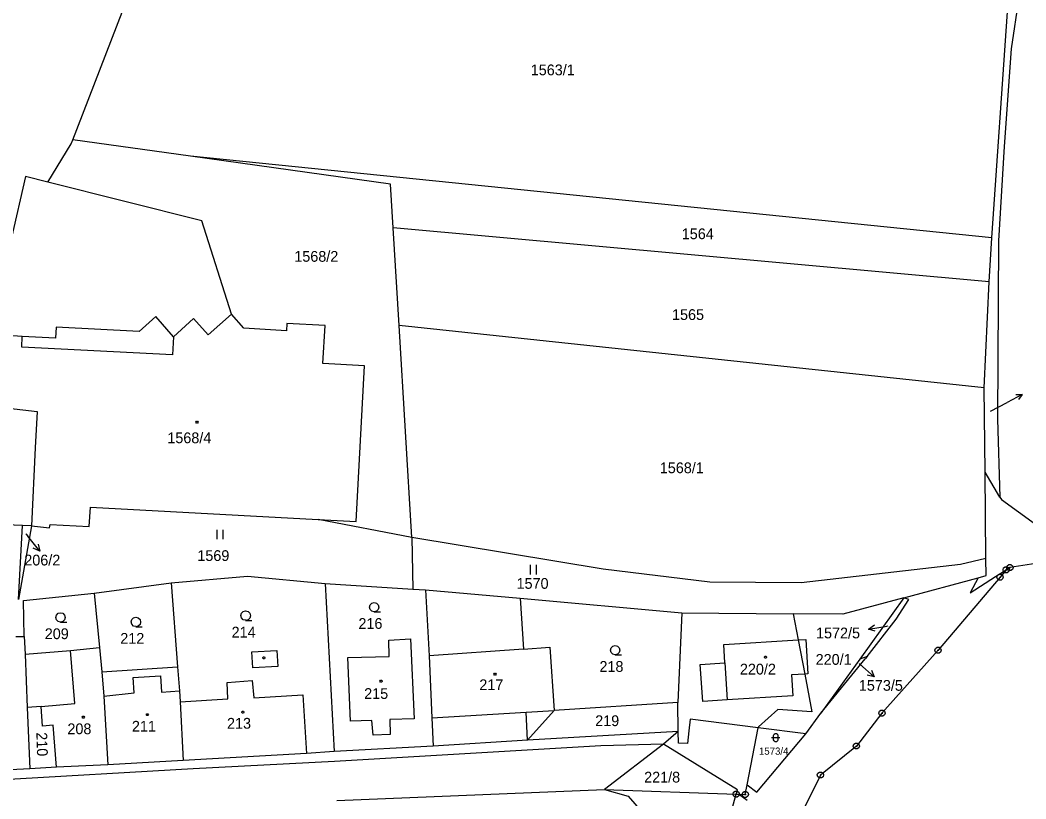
# Model space of a CAD drawing. Extents: x -609861 to -605046, y -1120287 to -1116307.
# Drawn here: x -606836.4 to -606677.5, y -1119096.9 to -1118973.8 of the extents above; entities that cross this region are included whole.
import ezdxf

# ---------------------------------------------------------------- set-up
doc = ezdxf.new("R2010")
doc.units = 0
for name, color, linetype in [('Vrstva 1', 7, 'Continuous'), ('Vrstva 2', 7, 'Continuous'), ('Vrstva 3', 7, 'Continuous'), ('Vrstva 4', 7, 'Continuous'), ('Vrstva 5', 7, 'Continuous'), ('Vrstva 7', 7, 'Continuous'), ('Vrstva 8', 7, 'Continuous')]:
    doc.layers.add(name, color=color, linetype=linetype)

msp = doc.modelspace()

# ---------------------------------------------------------------- linework, layer by layer
at = {"layer": 'Vrstva 1'}
for p, q in [((-606828.11, -1118992.69), (-606818.17, -1118966.97)), ((-606678.25, -1118967.63), (-606679.84, -1118978.35)), ((-606682.89, -1119008.19), (-606680.41, -1118972.51)), ((-606679.84, -1118978.35), (-606680.95, -1118993.79)), ((-606828.37, -1118993.37), (-606828.11, -1118992.69)), ((-606809.54, -1118995.29), (-606828.11, -1118992.69)), ((-606832.05, -1118999.39), (-606828.37, -1118993.37)), ((-606680.95, -1118993.79), (-606681.83, -1119008.67)), ((-606682.89, -1119008.19), (-606809.54, -1118995.29)), ((-606777.91, -1118999.72), (-606809.54, -1118995.29)), ((-606777.49, -1119006.64), (-606777.91, -1118999.72)), ((-606683.34, -1119015.16), (-606777.49, -1119006.64)), ((-606776.57, -1119022.03), (-606777.49, -1119006.64)), ((-606683.34, -1119015.16), (-606682.89, -1119008.19)), ((-606681.83, -1119008.67), (-606682.01, -1119036.83)), ((-606684.11, -1119031.91), (-606683.34, -1119015.16)), ((-606684.11, -1119031.91), (-606776.57, -1119022.03)), ((-606774.57, -1119055.55), (-606776.57, -1119022.03)), ((-606683.98, -1119045.23), (-606684.11, -1119031.91)), ((-606833.76, -1119035.65), (-606834.05, -1119041.36)), ((-606682.01, -1119036.83), (-606681.63, -1119049.16)), ((-606834.05, -1119041.36), (-606834.66, -1119053.7)), ((-606681.63, -1119049.16), (-606683.98, -1119045.23)), ((-606683.85, -1119058.85), (-606683.98, -1119045.23)), ((-606681.63, -1119049.16), (-606681.39, -1119049.55)), ((-606681.39, -1119049.55), (-606675.99, -1119053.47)), ((-606836.04, -1119053.68), (-606845.66, -1119053.25)), ((-606836.69, -1119065.36), (-606836.04, -1119053.68)), ((-606834.66, -1119053.7), (-606836.04, -1119053.68)), ((-606774.57, -1119055.55), (-606789.33, -1119052.69)), ((-606834.66, -1119053.7), (-606836.69, -1119065.36)), ((-606744.29, -1119060.54), (-606774.57, -1119055.55)), ((-606774.57, -1119055.55), (-606774.38, -1119063.7)), ((-606687.85, -1119059.84), (-606713.04, -1119062.72)), ((-606683.85, -1119058.85), (-606687.85, -1119059.84)), ((-606683.81, -1119061.56), (-606683.85, -1119058.85)), ((-606670.65, -1119058.86), (-606680.06, -1119060.31)), ((-606727.45, -1119062.63), (-606744.29, -1119060.54)), ((-606685.08, -1119061.9), (-606683.81, -1119061.56)), ((-606682.33, -1119061.7), (-606680.63, -1119060.66)), ((-606680.63, -1119060.66), (-606681.6, -1119061.82)), ((-606680.06, -1119060.31), (-606680.63, -1119060.66)), ((-606824.74, -1119064.35), (-606812.58, -1119062.73)), ((-606812.58, -1119062.73), (-606800.5, -1119061.65)), ((-606812.58, -1119062.73), (-606811.56, -1119075.99)), ((-606800.5, -1119061.65), (-606788.26, -1119062.84)), ((-606788.26, -1119062.84), (-606786.8, -1119089.37)), ((-606788.26, -1119062.84), (-606774.38, -1119063.7)), ((-606713.04, -1119062.72), (-606727.45, -1119062.63)), ((-606696.79, -1119065.08), (-606685.08, -1119061.9)), ((-606681.6, -1119061.82), (-606691.4, -1119073.37)), ((-606686.34, -1119064.31), (-606682.33, -1119061.7)), ((-606685.08, -1119061.9), (-606686.34, -1119064.31)), ((-606835.92, -1119065.51), (-606824.74, -1119064.35)), ((-606824.74, -1119064.35), (-606823.9, -1119072.94)), ((-606774.38, -1119063.7), (-606772.38, -1119063.83)), ((-606772.38, -1119063.83), (-606771.79, -1119074.27)), ((-606772.38, -1119063.83), (-606757.44, -1119065.16)), ((-606835.81, -1119071.17), (-606835.92, -1119065.51)), ((-606757.44, -1119065.16), (-606756.9, -1119073.2)), ((-606757.44, -1119065.16), (-606731.86, -1119067.44)), ((-606696.79, -1119065.08), (-606706.44, -1119067.69)), ((-606696.79, -1119065.08), (-606703.77, -1119074.77)), ((-606698.03, -1119068.48), (-606696.01, -1119065.36)), ((-606696.01, -1119065.36), (-606696.79, -1119065.08)), ((-606731.86, -1119067.44), (-606732.54, -1119081.64)), ((-606731.86, -1119067.44), (-606714.29, -1119067.6)), ((-606706.44, -1119067.69), (-606714.29, -1119067.6)), ((-606702.61, -1119074.36), (-606698.03, -1119068.48)), ((-606837.11, -1119071.19), (-606835.81, -1119071.17)), ((-606835.81, -1119071.17), (-606835.66, -1119074.01)), ((-606778.2, -1119071.76), (-606774.75, -1119071.55)), ((-606778.15, -1119074.33), (-606778.2, -1119071.76)), ((-606774.75, -1119071.55), (-606774.18, -1119084.18)), ((-606725.24, -1119072.47), (-606713.5, -1119071.74)), ((-606725.11, -1119075.38), (-606725.24, -1119072.47)), ((-606713.5, -1119071.74), (-606712.32, -1119071.67)), ((-606712.32, -1119071.67), (-606711.98, -1119077.11)), ((-606835.66, -1119074.01), (-606828.46, -1119073.39)), ((-606835.66, -1119074.01), (-606835.3, -1119082.41)), ((-606828.46, -1119073.39), (-606823.9, -1119072.94)), ((-606823.9, -1119072.94), (-606823.54, -1119076.78)), ((-606784.66, -1119074.49), (-606778.15, -1119074.33)), ((-606771.79, -1119074.27), (-606771.38, -1119084.05)), ((-606756.9, -1119073.2), (-606752.73, -1119072.9)), ((-606752.73, -1119072.9), (-606752.08, -1119082.88)), ((-606691.4, -1119073.37), (-606700.27, -1119083.31)), ((-606784.22, -1119084.59), (-606784.66, -1119074.49)), ((-606729, -1119075.62), (-606725.11, -1119075.38)), ((-606728.57, -1119081.46), (-606729, -1119075.62)), ((-606709.92, -1119083.3), (-606702.9, -1119074.73)), ((-606703.77, -1119074.77), (-606709.92, -1119083.3)), ((-606702.61, -1119074.36), (-606703.77, -1119074.77)), ((-606702.61, -1119074.36), (-606702.9, -1119074.73)), ((-606823.54, -1119076.78), (-606811.56, -1119075.99)), ((-606823.54, -1119076.78), (-606823.19, -1119080.61)), ((-606811.56, -1119075.99), (-606811.27, -1119079.78)), ((-606712.47, -1119077.14), (-606714.57, -1119077.27)), ((-606714.57, -1119077.27), (-606714.37, -1119080.57)), ((-606711.98, -1119077.11), (-606712.47, -1119077.14)), ((-606803.73, -1119078.44), (-606799.77, -1119078.17)), ((-606803.62, -1119081.05), (-606803.73, -1119078.44)), ((-606799.77, -1119078.17), (-606799.5, -1119080.9)), ((-606823.19, -1119080.61), (-606822.59, -1119091.45)), ((-606811.27, -1119079.78), (-606811.15, -1119081.51)), ((-606799.5, -1119080.9), (-606791.76, -1119080.42)), ((-606791.76, -1119080.42), (-606791.21, -1119089.66)), ((-606714.37, -1119080.57), (-606724.74, -1119081.22)), ((-606833.13, -1119082.23), (-606835.3, -1119082.41)), ((-606832.89, -1119085.39), (-606833.13, -1119082.23)), ((-606811.15, -1119081.51), (-606803.62, -1119081.05)), ((-606811.15, -1119081.51), (-606810.67, -1119090.8)), ((-606732.54, -1119081.64), (-606752.08, -1119082.88)), ((-606732.45, -1119086.2), (-606732.54, -1119081.64)), ((-606724.74, -1119081.22), (-606728.57, -1119081.46)), ((-606835.3, -1119082.41), (-606834.88, -1119092.08)), ((-606752.08, -1119082.88), (-606756.25, -1119087.6)), ((-606712.29, -1119086.59), (-606709.92, -1119083.3)), ((-606700.27, -1119083.31), (-606704.31, -1119088.51)), ((-606831.2, -1119085.23), (-606832.89, -1119085.39)), ((-606830.7, -1119091.84), (-606831.2, -1119085.23)), ((-606780.86, -1119084.46), (-606784.22, -1119084.59)), ((-606780.67, -1119086.76), (-606780.86, -1119084.46)), ((-606774.18, -1119084.18), (-606778.02, -1119084.33)), ((-606778.02, -1119084.33), (-606777.95, -1119086.69)), ((-606771.38, -1119084.05), (-606771.15, -1119088.5)), ((-606730.55, -1119084.26), (-606730.76, -1119086.1)), ((-606719.8, -1119085.63), (-606730.55, -1119084.26)), ((-606777.95, -1119086.69), (-606780.67, -1119086.76)), ((-606732.45, -1119086.2), (-606756.25, -1119087.6)), ((-606732.45, -1119086.2), (-606734.8, -1119088.22)), ((-606732.42, -1119088.04), (-606732.45, -1119086.2)), ((-606730.76, -1119086.1), (-606730.98, -1119088.11)), ((-606721.57, -1119094.66), (-606719.8, -1119085.63)), ((-606720.03, -1119095.77), (-606712.29, -1119086.59)), ((-606712.29, -1119086.59), (-606719.8, -1119085.63)), ((-606771.15, -1119088.5), (-606786.8, -1119089.37)), ((-606756.25, -1119087.6), (-606771.15, -1119088.5)), ((-606734.8, -1119088.22), (-606744.11, -1119095.36)), ((-606730.98, -1119088.11), (-606732.42, -1119088.04)), ((-606704.31, -1119088.51), (-606709.98, -1119093.09)), ((-606791.21, -1119089.66), (-606810.67, -1119090.8)), ((-606786.8, -1119089.37), (-606791.21, -1119089.66)), ((-606822.59, -1119091.45), (-606830.7, -1119091.84)), ((-606810.67, -1119090.8), (-606822.59, -1119091.45)), ((-606834.88, -1119092.08), (-606847.73, -1119092.84)), ((-606830.7, -1119091.84), (-606834.88, -1119092.08)), ((-606709.98, -1119093.09), (-606712.97, -1119099.15)), ((-606721.86, -1119096.15), (-606721.57, -1119094.66)), ((-606721.57, -1119094.66), (-606720.03, -1119095.77)), ((-606744.11, -1119095.36), (-606723.29, -1119096.1)), ((-606725.64, -1119104.34), (-606723.29, -1119096.1)), ((-606723.29, -1119096.1), (-606722.91, -1119096.11)), ((-606722.91, -1119096.11), (-606721.86, -1119096.15))]:
    msp.add_line(p, q, dxfattribs=at)
for points in [[(-606832.05, -1118999.39), (-606835.56, -1118998.51), (-606837.85, -1119008.42), (-606839.6, -1119006.64)], [(-606803.06, -1119020.24), (-606807.75, -1119005.49), (-606832.05, -1118999.39)], [(-606803.06, -1119020.24), (-606806.71, -1119023.53), (-606809.05, -1119020.96), (-606812.22, -1119023.82)], [(-606789.33, -1119052.69), (-606783.35, -1119053.01), (-606782.04, -1119028.41), (-606788.59, -1119028.06), (-606788.26, -1119022.06), (-606794.28, -1119021.75), (-606794.34, -1119022.88), (-606801.07, -1119022.47), (-606803.06, -1119020.24)], [(-606812.22, -1119023.82), (-606814.99, -1119020.64), (-606817.65, -1119023.02), (-606830.74, -1119022.29), (-606830.84, -1119024.05), (-606836.09, -1119023.79)], [(-606836.09, -1119023.79), (-606840.68, -1119023.5), (-606842.22, -1119024.76), (-606842.22, -1119024.94)], [(-606844.16, -1119034.44), (-606840.59, -1119034.86), (-606833.76, -1119035.65)], [(-606831.71, -1119053.49), (-606825.54, -1119053.81), (-606825.32, -1119050.77), (-606789.33, -1119052.69)], [(-606834.66, -1119053.7), (-606831.77, -1119054.05), (-606831.71, -1119053.49)]]:
    msp.add_lwpolyline(points, dxfattribs=at)
at = {"layer": 'Vrstva 3'}
for p, q in [((-606805.33, -1119054.34), (-606805.33, -1119055.84)), ((-606804.33, -1119055.84), (-606804.33, -1119054.34)), ((-606755.87, -1119059.89), (-606755.87, -1119061.39)), ((-606754.87, -1119061.39), (-606754.87, -1119059.89))]:
    msp.add_line(p, q, dxfattribs=at)
for points in [[(-606780.5, -1119067.29), (-606780.88, -1119067.19), (-606781.15, -1119066.92), (-606781.25, -1119066.55), (-606781.15, -1119066.18), (-606780.88, -1119065.91), (-606780.51, -1119065.81), (-606780.14, -1119065.91), (-606779.87, -1119066.18), (-606779.77, -1119066.56), (-606779.87, -1119066.94), (-606780.14, -1119067.21), (-606780.52, -1119067.31), (-606779.52, -1119067.31)], [(-606830.05, -1119068.91), (-606830.43, -1119068.81), (-606830.7, -1119068.54), (-606830.8, -1119068.17), (-606830.7, -1119067.8), (-606830.43, -1119067.53), (-606830.06, -1119067.43), (-606829.69, -1119067.53), (-606829.42, -1119067.8), (-606829.32, -1119068.18), (-606829.42, -1119068.56), (-606829.69, -1119068.83), (-606830.07, -1119068.93), (-606829.07, -1119068.93)], [(-606800.79, -1119068.64), (-606801.17, -1119068.54), (-606801.44, -1119068.27), (-606801.54, -1119067.9), (-606801.44, -1119067.53), (-606801.17, -1119067.26), (-606800.8, -1119067.16), (-606800.43, -1119067.26), (-606800.16, -1119067.53), (-606800.06, -1119067.91), (-606800.16, -1119068.29), (-606800.43, -1119068.56), (-606800.81, -1119068.66), (-606799.81, -1119068.66)], [(-606818.12, -1119069.64), (-606818.5, -1119069.54), (-606818.77, -1119069.27), (-606818.87, -1119068.9), (-606818.77, -1119068.53), (-606818.5, -1119068.26), (-606818.13, -1119068.16), (-606817.76, -1119068.26), (-606817.49, -1119068.53), (-606817.39, -1119068.91), (-606817.49, -1119069.29), (-606817.76, -1119069.56), (-606818.14, -1119069.66), (-606817.14, -1119069.66)], [(-606742.41, -1119074.08), (-606742.79, -1119073.98), (-606743.06, -1119073.71), (-606743.16, -1119073.34), (-606743.06, -1119072.97), (-606742.79, -1119072.7), (-606742.42, -1119072.6), (-606742.05, -1119072.7), (-606741.78, -1119072.97), (-606741.68, -1119073.35), (-606741.78, -1119073.73), (-606742.05, -1119074), (-606742.43, -1119074.1), (-606741.43, -1119074.1)], [(-606717.72, -1119087.17), (-606716.869, -1119087.17), (-606716.38, -1119087.17)]]:
    msp.add_lwpolyline(points, dxfattribs=at)
msp.add_lwpolyline([(-606717.385, -1119086.835), (-606717.318, -1119086.641), (-606717.15, -1119086.52), (-606716.943, -1119086.52), (-606716.775, -1119086.641), (-606716.708, -1119086.835), (-606716.708, -1119087.505), (-606716.775, -1119087.699), (-606716.943, -1119087.82), (-606717.15, -1119087.82), (-606717.318, -1119087.699), (-606717.385, -1119087.505)], close=True, dxfattribs=at)
at = {"layer": 'Vrstva 4'}
for p, q in [((-606714.29, -1119067.6), (-606713.5, -1119071.74)), ((-606713.5, -1119071.74), (-606712.47, -1119077.14)), ((-606827.81, -1119081.8), (-606828.46, -1119073.39)), ((-606799.82, -1119073.64), (-606795.85, -1119073.43)), ((-606799.68, -1119076.15), (-606799.82, -1119073.64)), ((-606795.85, -1119073.43), (-606795.7, -1119075.93)), ((-606756.9, -1119073.2), (-606771.79, -1119074.27)), ((-606795.7, -1119075.93), (-606799.68, -1119076.15)), ((-606725.11, -1119075.38), (-606724.74, -1119081.22)), ((-606818.58, -1119077.68), (-606814.27, -1119077.42)), ((-606814.27, -1119077.42), (-606814.1, -1119079.99)), ((-606712.47, -1119077.14), (-606711.33, -1119083.09)), ((-606818.43, -1119080.11), (-606818.58, -1119077.68)), ((-606823.19, -1119080.61), (-606818.43, -1119080.11)), ((-606814.1, -1119079.99), (-606811.27, -1119079.78)), ((-606833.13, -1119082.23), (-606827.81, -1119081.8)), ((-606771.38, -1119084.05), (-606756.49, -1119083.15)), ((-606756.49, -1119083.15), (-606752.08, -1119082.88)), ((-606756.25, -1119087.6), (-606756.49, -1119083.15)), ((-606716.72, -1119082.72), (-606719.76, -1119085.45)), ((-606711.33, -1119083.09), (-606716.72, -1119082.72)), ((-606719.76, -1119085.45), (-606719.8, -1119085.63)), ((-606744.7, -1119088.48), (-606786.75, -1119090.96)), ((-606734.8, -1119088.22), (-606744.7, -1119088.48)), ((-606723.11, -1119095.45), (-606734.8, -1119088.22)), ((-606786.75, -1119090.96), (-606809.11, -1119092.09)), ((-606809.11, -1119092.09), (-606883.38, -1119096.48)), ((-606786.39, -1119097.1), (-606744.11, -1119095.36)), ((-606744.11, -1119095.36), (-606740.39, -1119096.4)), ((-606740.39, -1119096.4), (-606736.04, -1119101.37)), ((-606723.29, -1119096.1), (-606723.11, -1119095.45)), ((-606721.54, -1119097.13), (-606722.91, -1119096.11))]:
    msp.add_line(p, q, dxfattribs=at)
msp.add_lwpolyline([(-606812.22, -1119023.82), (-606812.34, -1119026.71), (-606836.17, -1119025.48), (-606836.09, -1119023.79)], dxfattribs=at)
at = {"layer": 'Vrstva 5'}
for points in [[(-606808.41, -1119037.17), (-606808.32, -1119037.32), (-606808.41, -1119037.47), (-606808.59, -1119037.47), (-606808.68, -1119037.32), (-606808.59, -1119037.17)], [(-606718.58, -1119074.32), (-606718.49, -1119074.47), (-606718.58, -1119074.62), (-606718.76, -1119074.62), (-606718.85, -1119074.47), (-606718.76, -1119074.32)], [(-606797.84, -1119074.4), (-606797.75, -1119074.55), (-606797.84, -1119074.7), (-606798.02, -1119074.7), (-606798.11, -1119074.55), (-606798.02, -1119074.4)], [(-606761.31, -1119077.01), (-606761.22, -1119077.16), (-606761.31, -1119077.31), (-606761.49, -1119077.31), (-606761.58, -1119077.16), (-606761.49, -1119077.01)], [(-606779.31, -1119078.12), (-606779.22, -1119078.27), (-606779.31, -1119078.42), (-606779.49, -1119078.42), (-606779.58, -1119078.27), (-606779.49, -1119078.12)], [(-606826.36, -1119083.8), (-606826.27, -1119083.95), (-606826.36, -1119084.1), (-606826.54, -1119084.1), (-606826.63, -1119083.95), (-606826.54, -1119083.8)], [(-606816.25, -1119083.4), (-606816.16, -1119083.55), (-606816.25, -1119083.7), (-606816.43, -1119083.7), (-606816.52, -1119083.55), (-606816.43, -1119083.4)], [(-606801.16, -1119083.01), (-606801.07, -1119083.16), (-606801.16, -1119083.31), (-606801.34, -1119083.31), (-606801.43, -1119083.16), (-606801.34, -1119083.01)]]:
    msp.add_lwpolyline(points, close=True, dxfattribs=at)
at = {"layer": 'Vrstva 7'}
for p, q in [((-606678.1, -1119032.945), (-606680.49, -1119034.2)), ((-606683.11, -1119035.58), (-606680.49, -1119034.2)), ((-606835.53, -1119054.99), (-606835.23, -1119055.36)), ((-606833.336, -1119057.686), (-606835.23, -1119055.36)), ((-606702.389, -1119070.011), (-606699.42, -1119069.58)), ((-606699.41, -1119069.58), (-606699.42, -1119069.58)), ((-606703.85, -1119075.5), (-606703.76, -1119075.58)), ((-606701.517, -1119077.573), (-606703.76, -1119075.58))]:
    msp.add_line(p, q, dxfattribs=at)
for points in [[(-606679.106, -1119032.965), (-606678.1, -1119032.945), (-606678.687, -1119033.761)], [(-606833.579, -1119056.595), (-606833.336, -1119057.686), (-606834.355, -1119057.227)], [(-606701.327, -1119070.362), (-606702.389, -1119070.011), (-606701.471, -1119069.373)], [(-606701.933, -1119076.535), (-606701.517, -1119077.573), (-606702.597, -1119077.282)]]:
    msp.add_lwpolyline(points, dxfattribs=at)
at = {"layer": 'Vrstva 8'}
for p, q in [((-606680.75, -1119060.66), (-606680.51, -1119060.66)), ((-606680.18, -1119060.31), (-606679.94, -1119060.31)), ((-606681.72, -1119061.82), (-606681.48, -1119061.82)), ((-606691.52, -1119073.37), (-606691.28, -1119073.37)), ((-606700.39, -1119083.31), (-606700.15, -1119083.31)), ((-606704.43, -1119088.51), (-606704.19, -1119088.51)), ((-606710.1, -1119093.09), (-606709.86, -1119093.09)), ((-606723.41, -1119096.1), (-606723.17, -1119096.1)), ((-606721.98, -1119096.15), (-606721.74, -1119096.15))]:
    msp.add_line(p, q, dxfattribs=at)
for points in [[(-606679.91, -1119059.83), (-606679.66, -1119060.01), (-606679.56, -1119060.3), (-606679.66, -1119060.59), (-606679.91, -1119060.77), (-606680.22, -1119060.77), (-606680.47, -1119060.59), (-606680.57, -1119060.3), (-606680.47, -1119060.01), (-606680.22, -1119059.83)], [(-606681.45, -1119061.34), (-606681.2, -1119061.52), (-606681.1, -1119061.81), (-606681.2, -1119062.1), (-606681.45, -1119062.28), (-606681.76, -1119062.28), (-606682.01, -1119062.1), (-606682.11, -1119061.81), (-606682.01, -1119061.52), (-606681.76, -1119061.34)], [(-606680.48, -1119060.18), (-606680.23, -1119060.36), (-606680.13, -1119060.65), (-606680.23, -1119060.94), (-606680.48, -1119061.12), (-606680.79, -1119061.12), (-606681.04, -1119060.94), (-606681.14, -1119060.65), (-606681.04, -1119060.36), (-606680.79, -1119060.18)], [(-606691.25, -1119072.89), (-606691, -1119073.07), (-606690.9, -1119073.36), (-606691, -1119073.65), (-606691.25, -1119073.83), (-606691.56, -1119073.83), (-606691.81, -1119073.65), (-606691.91, -1119073.36), (-606691.81, -1119073.07), (-606691.56, -1119072.89)], [(-606700.12, -1119082.83), (-606699.87, -1119083.01), (-606699.77, -1119083.3), (-606699.87, -1119083.59), (-606700.12, -1119083.77), (-606700.43, -1119083.77), (-606700.68, -1119083.59), (-606700.78, -1119083.3), (-606700.68, -1119083.01), (-606700.43, -1119082.83)], [(-606704.16, -1119088.03), (-606703.91, -1119088.21), (-606703.81, -1119088.5), (-606703.91, -1119088.79), (-606704.16, -1119088.97), (-606704.47, -1119088.97), (-606704.72, -1119088.79), (-606704.82, -1119088.5), (-606704.72, -1119088.21), (-606704.47, -1119088.03)], [(-606709.83, -1119092.61), (-606709.58, -1119092.79), (-606709.48, -1119093.08), (-606709.58, -1119093.37), (-606709.83, -1119093.55), (-606710.14, -1119093.55), (-606710.39, -1119093.37), (-606710.49, -1119093.08), (-606710.39, -1119092.79), (-606710.14, -1119092.61)], [(-606723.14, -1119095.62), (-606722.89, -1119095.8), (-606722.79, -1119096.09), (-606722.89, -1119096.38), (-606723.14, -1119096.56), (-606723.45, -1119096.56), (-606723.7, -1119096.38), (-606723.8, -1119096.09), (-606723.7, -1119095.8), (-606723.45, -1119095.62)], [(-606721.71, -1119095.67), (-606721.46, -1119095.85), (-606721.36, -1119096.14), (-606721.46, -1119096.43), (-606721.71, -1119096.61), (-606722.02, -1119096.61), (-606722.27, -1119096.43), (-606722.37, -1119096.14), (-606722.27, -1119095.85), (-606722.02, -1119095.67)]]:
    msp.add_lwpolyline(points, close=True, dxfattribs=at)

# ---------------------------------------------------------------- texts
at = {"layer": 'Vrstva 2'}
for s, height, p in [('1563/1', 1.7, (-606755.757, -1118982.51)), ('1564', 1.7, (-606731.897, -1119008.41)), ('1568/2', 1.7, (-606793.117, -1119011.98)), ('1565', 1.7, (-606733.437, -1119021.18)), ('2203', 0.1, (-606683.096, -1119035.58)), ('1568/4', 1.7, (-606813.178, -1119040.65)), ('1568/1', 1.7, (-606735.367, -1119045.39)), ('206/2', 0.1, (-606835.742, -1119054.99)), ('1569', 1.7, (-606808.437, -1119059.26)), ('1570', 1.7, (-606757.997, -1119063.66)), ('216', 1.7, (-606782.983, -1119069.99)), ('1572/5', 0.1, (-606699.64, -1119069.58)), ('209', 1.7, (-606832.543, -1119071.61)), ('212', 1.7, (-606820.613, -1119072.34)), ('214', 1.7, (-606803.023, -1119071.36)), ('220/1', 1.7, (-606710.743, -1119075.67)), ('218', 1.7, (-606744.903, -1119076.78)), ('220/2', 1.7, (-606722.713, -1119077.2)), ('1573/5', 0.1, (-606704.08, -1119075.5)), ('217', 1.7, (-606763.883, -1119079.67)), ('215', 1.7, (-606782.073, -1119081.06)), ('219', 1.7, (-606745.573, -1119085.35)), ('208', 1.7, (-606828.963, -1119086.63)), ('211', 1.7, (-606818.773, -1119086.23)), ('213', 1.7, (-606803.743, -1119085.76)), ('1573/4', 1.14, (-606719.707, -1119089.88)), ('221/8', 1.7, (-606737.843, -1119094.27))]:
    msp.add_text(s, height=height, dxfattribs=at).set_placement(p)
msp.add_text('210', height=1.7, rotation=271.81118, dxfattribs=at).set_placement((-606833.872, -1119086.357))
at = {"layer": 'Vrstva 7'}
for s, p in [('206/2', (-606835.777, -1119059.97)), ('1572/5', (-606710.682, -1119071.49)), ('1573/5', (-606703.915, -1119079.77))]:
    msp.add_text(s, height=1.7, dxfattribs=at).set_placement(p)

doc.saveas('drawing.dxf')
